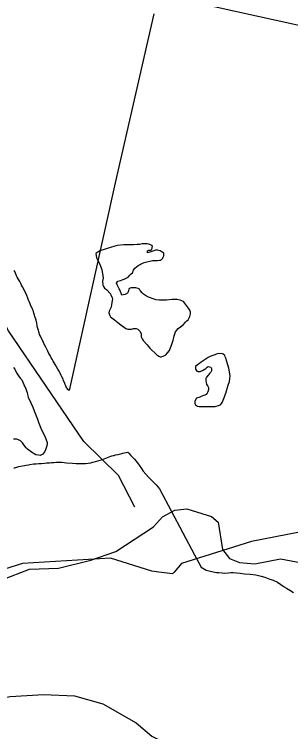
# Model space of a CAD drawing. Extents: x 2260773 to 2342389, y 552869 to 618546.
# Drawn here: x 2299999 to 2300868, y 580773 to 583030 of the extents above; entities that cross this region are included whole.
import ezdxf

# ---------------------------------------------------------------- set-up
doc = ezdxf.new("R2010")
doc.units = 0
for name, color, linetype in [('Exist Boundary Land Use Reservation Military US Department of Defense', 7, 'Continuous'), ('Exist Boundary Political City Limit New', 7, 'Continuous'), ('Exist Hydrographic Creek Single Shore', 7, 'Continuous'), ('Exist Hydrographic Misc Water Feature', 7, 'Continuous'), ('Exist Road Non-System Type 51', 7, 'Continuous'), ('Map Preparation Boundary City Limit Buffer Line', 7, 'Continuous')]:
    doc.layers.add(name, color=color, linetype=linetype)

msp = doc.modelspace()

# ---------------------------------------------------------------- linework, layer by layer
at = {"layer": 'Exist Boundary Land Use Reservation Military US Department of Defense'}
for points in [[(2301214.4, 581356.7), (2301205.9, 581367), (2301079.5, 581436.4), (2300745.4, 581371.1), (2300525.3, 581301.8), (2300501.6, 581274.6)], [(2300453.4, 581274.6), (2300431.6, 581277.3), (2300301.2, 581318.1), (2300024.1, 581301.8), (2299847.4, 581245.9)], [(2300501.6, 581274.6), (2300496.8, 581269.2), (2300453.4, 581274.6)]]:
    msp.add_lwpolyline(points, dxfattribs=at)
at = {"layer": 'Exist Boundary Political City Limit New'}
for points in [[(2301103.8, 582948.6), (2300770.5, 583022.3), (2300537.5, 583073.9)], [(2300438.2, 583031.8), (2300316.2, 582500), (2300171.2, 581846.4), (2300167, 581849.4), (2300165.2, 581852.2), (2300163.5, 581855.1), (2300161, 581860.2), (2300157.5, 581868.1), (2300153.5, 581877.6), (2300151.8, 581881.4), (2300148.5, 581889.1), (2300146.2, 581893.8), (2300141.8, 581903.2), (2300140, 581906.9), (2300136, 581912.9), (2300131, 581921.2), (2300126.8, 581928.2), (2300123.8, 581933.4), (2300121, 581938.4), (2300117.5, 581944.9), (2300115, 581949.4), (2300111.2, 581955.9), (2300107.5, 581963), (2300104.2, 581969.7), (2300100.8, 581976.6), (2300097.5, 581982.9), (2300094, 581989.9), (2300090.2, 581997.7), (2300086.8, 582004.6), (2300083, 582012), (2300080.5, 582017.3), (2300078.2, 582022.1), (2300076.5, 582027.8), (2300073.2, 582038.4), (2300071.8, 582044.5), (2300070.8, 582049.6), (2300069, 582057.8), (2300067, 582067.7), (2300065.2, 582073.5), (2300063.5, 582079.5), (2300062.2, 582083.7), (2300060.2, 582089.5), (2300058.8, 582094.4), (2300057.5, 582098), (2300056.2, 582101.8), (2300054.5, 582105.8), (2300051, 582112.9), (2300048.2, 582119.3), (2300045.2, 582126.4), (2300043.5, 582130.9), (2300041.2, 582136.4), (2300037.8, 582144.8), (2300035.5, 582150.1), (2300032, 582157.3), (2300028, 582165.3), (2300024.2, 582172.3), (2300021.5, 582177.6), (2300018.8, 582182.8), (2300015.5, 582188.9), (2300012.8, 582194.2), (2300010.2, 582198.1), (2300008, 582202.6), (2300005.5, 582206.8)], [(2300005.5, 582206.8), (2300004, 582209.9), (2300000, 582221.2), (2299998.5, 582224.1)], [(2300296.8, 581637.2), (2300302, 581639.1), (2300306, 581640.4), (2300309.2, 581641.2), (2300313, 581642.2), (2300317.2, 581643.3), (2300325.2, 581645.3), (2300328.2, 581646.1), (2300336.5, 581648.1), (2300339.8, 581648.9), (2300355.5, 581652.3), (2300359.2, 581648.7), (2300364.8, 581643.2), (2300376.8, 581630.6), (2300385.2, 581619.3), (2300391.2, 581610.9), (2300398.5, 581600.6), (2300404.5, 581592.9), (2300412.5, 581583.1), (2300421, 581573.9), (2300428.2, 581566.1), (2300444.8, 581549.4), (2300450.5, 581542.8), (2300455.8, 581536.6), (2300566.2, 581328.8), (2300586.5, 581290.8), (2300591.8, 581287.4), (2300602.5, 581281.3), (2300624.2, 581275.1), (2300634.8, 581273.9), (2300642.8, 581273.1), (2300653.2, 581272.4), (2300661.5, 581271.9), (2300673.2, 581272.6), (2300679.8, 581273.3), (2300687.5, 581273.2), (2300698, 581272.8), (2300710, 581270.9), (2300723.2, 581269.2), (2300741.2, 581268.2), (2300759, 581266.5), (2300766.8, 581264.4), (2300775.5, 581262.1), (2300786.8, 581258.4), (2300803, 581253), (2300806.8, 581251.9), (2300813.5, 581249.2), (2300826.8, 581243.6), (2300848.2, 581228.5), (2300855.8, 581223.9), (2300865.8, 581218.3), (2300877, 581210.8)], [(2299997, 581603.2), (2300000, 581603.3), (2300013, 581606.9), (2300018.2, 581608.3), (2300024.2, 581609.4), (2300031, 581610.6), (2300036, 581611.4), (2300043, 581612.6), (2300047, 581613.2), (2300058.8, 581615.1), (2300067.8, 581615.9), (2300075.2, 581616.5), (2300084, 581617), (2300093.5, 581617.6), (2300100.2, 581618.2), (2300109.8, 581619.1), (2300115.5, 581619.5), (2300123.2, 581619.9), (2300130.8, 581620.3), (2300139, 581620.5), (2300148.5, 581620.5), (2300162.5, 581618.8), (2300181.8, 581617.4), (2300192.8, 581616.9), (2300206.5, 581616.5), (2300222.5, 581616.8), (2300231.5, 581617.9), (2300239, 581618.9), (2300245.5, 581620.4), (2300254, 581622.4), (2300261, 581624.4), (2300269, 581626.6), (2300275.8, 581629.1), (2300281, 581631.1), (2300287, 581633.6), (2300292, 581635.4), (2300296.8, 581637.2)]]:
    msp.add_lwpolyline(points, dxfattribs=at)
at = {"layer": 'Exist Hydrographic Creek Single Shore'}
for points in [[(2300436.8, 581417.7), (2300465.4, 581448.3), (2300504.2, 581469.8), (2300541.9, 581473.8), (2300619.4, 581449.3), (2300640.8, 581432), (2300654.1, 581346.2), (2300675.5, 581317.7), (2300707.2, 581305.4), (2300756.1, 581300.3), (2300836.7, 581316.6), (2300920.4, 581301.3)], [(2299195.4, 580778.7), (2299172.9, 580875.7), (2299179.1, 580908.3), (2299196.4, 580931.8), (2299230.1, 580959.4), (2299276, 580976.7), (2299329, 580991), (2299391.2, 581010.4), (2299426.9, 581028.8), (2299547.3, 581054.3), (2299645.2, 581066.5), (2299702.4, 581089), (2299765.6, 581134.9), (2299959.4, 581250.3), (2300046.1, 581284), (2300137.9, 581287), (2300239.9, 581312.6), (2300318.5, 581340.1), (2300436.8, 581417.7)]]:
    msp.add_lwpolyline(points, dxfattribs=at)
at = {"layer": 'Exist Hydrographic Misc Water Feature'}
for points in [[(2300378, 581478.6), (2300327, 581578.3), (2300217.1, 581685.4), (2299980, 582033.6), (2299716.9, 582538.1), (2299529.9, 582852.1), (2299394, 583125.6), (2299225, 583364.8), (2299171.9, 583589.1), (2299139.9, 585071.1), (2299039, 585155.5), (2298545.1, 585424.4), (2298557, 588122.2), (2298582, 588923.9), (2299155.9, 588970), (2299631, 588982.7)], [(2300431.5, 582283.6), (2300425.6, 582281.7), (2300417.6, 582279.6), (2300417.8, 582285.3), (2300421.5, 582287.6), (2300427.4, 582287.5), (2300431.3, 582289.7), (2300433.2, 582301.6), (2300425.4, 582305.6), (2300417.2, 582307.7), (2300409.2, 582307.3), (2300401, 582307.3), (2300393, 582305.3), (2300385.4, 582305.2), (2300373.5, 582305), (2300363.3, 582304.9), (2300355.1, 582304.9), (2300343.2, 582304.7), (2300323.3, 582302.3), (2300315.3, 582300.3), (2300287.6, 582291.9), (2300281.2, 582290), (2300267.5, 582286), (2300261.6, 582281.6), (2300255.4, 582277.7), (2300257.7, 582263.6), (2300259.7, 582259.6), (2300266.3, 582245.6), (2300270, 582237.8), (2300272, 582231.8), (2300274.5, 582226.2), (2300276.3, 582214.1), (2300278.6, 582200), (2300276.5, 582190.2), (2300276.7, 582178), (2300279, 582174), (2300282.7, 582168.2), (2300288.8, 582164), (2300300.9, 582150.4), (2300302.8, 582146.5), (2300307.1, 582138.6), (2300307.3, 582134.5), (2300305, 582116.5), (2300303.8, 582108.2), (2300301.3, 582104.5), (2300299.5, 582100.4), (2300297.4, 582096.2), (2300295.6, 582090.4), (2300298.1, 582084.3), (2300301.7, 582078.5), (2300313.6, 582068.6), (2300324.3, 582060.5), (2300333.9, 582052.6), (2300349.9, 582040.9), (2300355.9, 582039.1), (2300359.8, 582039), (2300367.8, 582039), (2300373.7, 582041.3), (2300381.9, 582041.3), (2300387.9, 582039.2), (2300394, 582033.4), (2300398.3, 582025.4), (2300398.1, 582019.4), (2300398.3, 582015.3), (2300400.8, 582009.3), (2300404.5, 582003.4), (2300416.6, 581989.8)], [(2300416.6, 581989.8), (2300424.8, 581979.7), (2300447.1, 581958.1), (2300453.1, 581953.9), (2300457.2, 581952.1), (2300460.9, 581952), (2300467.2, 581954.2), (2300475.2, 581958.3), (2300480.8, 581964.4), (2300486.9, 581972.4), (2300494.3, 581992.3), (2300498.6, 582004.7), (2300500.2, 582012.5), (2300502.1, 582018.7), (2300504.3, 582024.5), (2300506, 582030.8), (2300510.3, 582036.6), (2300514, 582040.9), (2300522.2, 582046.5), (2300530, 582052.7), (2300537.8, 582060.8), (2300541.9, 582065.1), (2300545.8, 582068.9), (2300549.5, 582074.9), (2300551.3, 582079), (2300553.6, 582087.2), (2300553.6, 582092.9), (2300551.3, 582098.9), (2300547.2, 582104.8), (2300530.8, 582126.8), (2300520.7, 582130.7), (2300510.9, 582132.6), (2300499, 582132.4), (2300495.1, 582132.5), (2300477.1, 582130.4), (2300468.9, 582130), (2300462.9, 582130.1), (2300454.9, 582130.1), (2300444.9, 582131.9), (2300438.9, 582133.7), (2300432.8, 582135.8), (2300427.2, 582137.5), (2300421.1, 582139.6), (2300411, 582145.6), (2300404.9, 582149.4), (2300400.8, 582153.2), (2300395, 582161.4), (2300392.8, 582165.4), (2300388.7, 582167.2), (2300380.7, 582169.2), (2300376.8, 582169), (2300370.9, 582169.1), (2300366.5, 582168.9), (2300360.6, 582167), (2300356.9, 582157), (2300354.9, 582152.8), (2300347.1, 582148.8), (2300340.7, 582146.9), (2300336.8, 582146.6), (2300335, 582152.6), (2300332.5, 582156.6), (2300331.1, 582162.5), (2300328.8, 582166.5), (2300322.7, 582178.4), (2300320.6, 582184.3), (2300324.7, 582190.6), (2300332.7, 582192.7), (2300338.5, 582194.6), (2300344.8, 582196.5), (2300348.5, 582198.8), (2300352.4, 582201), (2300356.5, 582202.9), (2300362, 582208.9), (2300366.3, 582213.1), (2300370.2, 582217), (2300373.7, 582225), (2300378.2, 582231.2), (2300388.1, 582239.1), (2300394.2, 582243), (2300397.5, 582245.3), (2300407.6, 582249.5), (2300415.6, 582251.5), (2300425.6, 582253.7), (2300433.6, 582255.7), (2300441.8, 582255.7), (2300449.8, 582255.7), (2300455.7, 582256.1), (2300459.6, 582255.9), (2300465.8, 582262.3), (2300467.2, 582266.1), (2300469.7, 582270.2), (2300469.5, 582273.9), (2300469.7, 582277.9), (2300465.8, 582280.1), (2300461.3, 582284), (2300457.4, 582285.8), (2300449.2, 582287.8), (2300443.2, 582287.9), (2300437.3, 582285.6), (2300431.5, 582283.6)], [(2300671.7, 581862.6), (2300675.8, 581874.6), (2300677.4, 581884.4), (2300677.6, 581892.5), (2300673.5, 581916.3), (2300666.7, 581940.4), (2300665.3, 581946.3), (2300662.8, 581952.4), (2300661, 581956.3), (2300656.5, 581960.2), (2300651, 581962.3), (2300644.8, 581962), (2300640.7, 581962.2), (2300626.8, 581957.8), (2300617.1, 581954), (2300613, 581951.8), (2300609.3, 581949.9), (2300598.9, 581943.8), (2300592.7, 581939.8), (2300587, 581935.4), (2300581.2, 581931.4), (2300575.5, 581927.4), (2300569.3, 581921.4), (2300569.1, 581913.3), (2300573.4, 581907.5), (2300577.7, 581905.6), (2300583.7, 581905.5), (2300591.1, 581909.6), (2300601.5, 581915.8), (2300605.2, 581919.7), (2300609.3, 581921.9), (2300617.5, 581919.9), (2300619.4, 581915.9), (2300619.4, 581907.8), (2300617.3, 581904), (2300613.2, 581899.8), (2300609.7, 581895.9), (2300603.6, 581887.9), (2300601.7, 581883.7), (2300601.5, 581877.6), (2300603.8, 581865.5), (2300607.9, 581859.6), (2300609.7, 581855.7), (2300610.1, 581849.6), (2300607.9, 581841.8), (2300605.8, 581837.6), (2300602.4, 581833.7), (2300598.3, 581831.9), (2300592.3, 581829.6), (2300586.4, 581827.6), (2300582.3, 581825.4), (2300572.2, 581821.7), (2300566.7, 581813.1), (2300566.5, 581805.5), (2300568.5, 581801.5), (2300574.7, 581797.4), (2300580.6, 581795.6), (2300588.8, 581795.6), (2300596.4, 581795.7), (2300600.7, 581795.9), (2300606.7, 581795.8), (2300614.2, 581795.9), (2300618.6, 581796), (2300624.5, 581795.9), (2300630.4, 581796.2), (2300644.8, 581800.2), (2300648.5, 581802.4), (2300652.4, 581808.3), (2300656.3, 581816.3), (2300660.2, 581826.3), (2300662.4, 581832.4), (2300664.3, 581838.2), (2300671.7, 581862.6)], [(2299995.6, 581919), (2299999.7, 581913.1), (2300005.9, 581901.3), (2300010, 581895.4), (2300014.1, 581889.5), (2300018.2, 581883.6), (2300022.1, 581879.3), (2300028.2, 581865.4), (2300034.4, 581851.5), (2300036.4, 581845.5), (2300038.5, 581839.6), (2300040.3, 581833.6), (2300042.6, 581825.6), (2300050.6, 581807.8), (2300056.7, 581793.8), (2300061, 581781.8), (2300071.3, 581755.9), (2300075.6, 581743.9), (2300081.5, 581728), (2300087.7, 581716.2), (2300093.6, 581704.3), (2300097.9, 581694.4), (2300102, 581682.4), (2300102.2, 581676.3), (2300100, 581668.5), (2300098.1, 581662.3), (2300094.2, 581654.3), (2300088.7, 581646.3), (2300080.3, 581642.2), (2300074.3, 581642.3), (2300066.6, 581643.9), (2300052.6, 581652.1), (2300040.3, 581661.7), (2300036.2, 581665.9), (2300028.2, 581675.7), (2300024.5, 581681.5), (2300017.8, 581687.8), (2300012, 581691.4), (2300006.1, 581693.6), (2299996.2, 581693.4)]]:
    msp.add_lwpolyline(points, dxfattribs=at)
at = {"layer": 'Exist Road Non-System Type 51'}
msp.add_lwpolyline([(2299565.5, 580509.5), (2299568.9, 580564.2), (2299588.9, 580633.3), (2299633.5, 580709.1), (2299682.5, 580769.3), (2299751.6, 580829.5), (2299807.3, 580849.6), (2299985.6, 580883), (2300090.4, 580889.7), (2300188.4, 580885.3), (2300277.6, 580860.7), (2300382.3, 580800.5), (2300431.3, 580758.2), (2300467, 580740.3), (2300509.4, 580731.4), (2300549.5, 580726.9), (2300578.4, 580729.2), (2300612.2, 580722.7), (2302180.3, 580259.9)], dxfattribs=at)
at = {"layer": 'Map Preparation Boundary City Limit Buffer Line'}
for points in [[(2301103.8, 582948.6), (2300770.5, 583022.3), (2300537.5, 583073.9)], [(2300438.2, 583031.8), (2300316.2, 582500), (2300171.2, 581846.4), (2300167, 581849.4), (2300165.2, 581852.2), (2300163.5, 581855.1), (2300161, 581860.2), (2300157.5, 581868.1), (2300153.5, 581877.6), (2300151.8, 581881.4), (2300148.5, 581889.1), (2300146.2, 581893.8), (2300141.8, 581903.2), (2300140, 581906.9), (2300136, 581912.9), (2300131, 581921.2), (2300126.8, 581928.2), (2300123.8, 581933.4), (2300121, 581938.4), (2300117.5, 581944.9), (2300115, 581949.4), (2300111.2, 581955.9), (2300107.5, 581963), (2300104.2, 581969.7), (2300100.8, 581976.6), (2300097.5, 581982.9), (2300094, 581989.9), (2300090.2, 581997.7), (2300086.8, 582004.6), (2300083, 582012), (2300080.5, 582017.3), (2300078.2, 582022.1), (2300076.5, 582027.8), (2300073.2, 582038.4), (2300071.8, 582044.5), (2300070.8, 582049.6), (2300069, 582057.8), (2300067, 582067.7), (2300065.2, 582073.5), (2300063.5, 582079.5), (2300062.2, 582083.7), (2300060.2, 582089.5), (2300058.8, 582094.4), (2300057.5, 582098), (2300056.2, 582101.8), (2300054.5, 582105.8), (2300051, 582112.9), (2300048.2, 582119.3), (2300045.2, 582126.4), (2300043.5, 582130.9), (2300041.2, 582136.4), (2300037.8, 582144.8), (2300035.5, 582150.1), (2300032, 582157.3), (2300028, 582165.3), (2300024.2, 582172.3), (2300021.5, 582177.6), (2300018.8, 582182.8), (2300015.5, 582188.9), (2300012.8, 582194.2), (2300010.2, 582198.1), (2300008, 582202.6), (2300005.5, 582206.8)], [(2300005.5, 582206.8), (2300004, 582209.9), (2300000, 582221.2), (2299998.5, 582224.1)], [(2300296.8, 581637.2), (2300302, 581639.1), (2300306, 581640.4), (2300309.2, 581641.2), (2300313, 581642.2), (2300317.2, 581643.3), (2300325.2, 581645.3), (2300328.2, 581646.1), (2300336.5, 581648.1), (2300339.8, 581648.9), (2300355.5, 581652.3), (2300359.2, 581648.7), (2300364.8, 581643.2), (2300376.8, 581630.6), (2300385.2, 581619.3), (2300391.2, 581610.9), (2300398.5, 581600.6), (2300404.5, 581592.9), (2300412.5, 581583.1), (2300421, 581573.9), (2300428.2, 581566.1), (2300444.8, 581549.4), (2300450.5, 581542.8), (2300455.8, 581536.6), (2300566.2, 581328.8), (2300586.5, 581290.8), (2300591.8, 581287.4), (2300602.5, 581281.3), (2300624.2, 581275.1), (2300634.8, 581273.9), (2300642.8, 581273.1), (2300653.2, 581272.4), (2300661.5, 581271.9), (2300673.2, 581272.6), (2300679.8, 581273.3), (2300687.5, 581273.2), (2300698, 581272.8), (2300710, 581270.9), (2300723.2, 581269.2), (2300741.2, 581268.2), (2300759, 581266.5), (2300766.8, 581264.4), (2300775.5, 581262.1), (2300786.8, 581258.4), (2300803, 581253), (2300806.8, 581251.9), (2300813.5, 581249.2), (2300826.8, 581243.6), (2300848.2, 581228.5), (2300855.8, 581223.9), (2300865.8, 581218.3), (2300877, 581210.8)], [(2299997, 581603.2), (2300000, 581603.3), (2300013, 581606.9), (2300018.2, 581608.3), (2300024.2, 581609.4), (2300031, 581610.6), (2300036, 581611.4), (2300043, 581612.6), (2300047, 581613.2), (2300058.8, 581615.1), (2300067.8, 581615.9), (2300075.2, 581616.5), (2300084, 581617), (2300093.5, 581617.6), (2300100.2, 581618.2), (2300109.8, 581619.1), (2300115.5, 581619.5), (2300123.2, 581619.9), (2300130.8, 581620.3), (2300139, 581620.5), (2300148.5, 581620.5), (2300162.5, 581618.8), (2300181.8, 581617.4), (2300192.8, 581616.9), (2300206.5, 581616.5), (2300222.5, 581616.8), (2300231.5, 581617.9), (2300239, 581618.9), (2300245.5, 581620.4), (2300254, 581622.4), (2300261, 581624.4), (2300269, 581626.6), (2300275.8, 581629.1), (2300281, 581631.1), (2300287, 581633.6), (2300292, 581635.4), (2300296.8, 581637.2)]]:
    msp.add_lwpolyline(points, dxfattribs=at)

doc.saveas('drawing.dxf')
